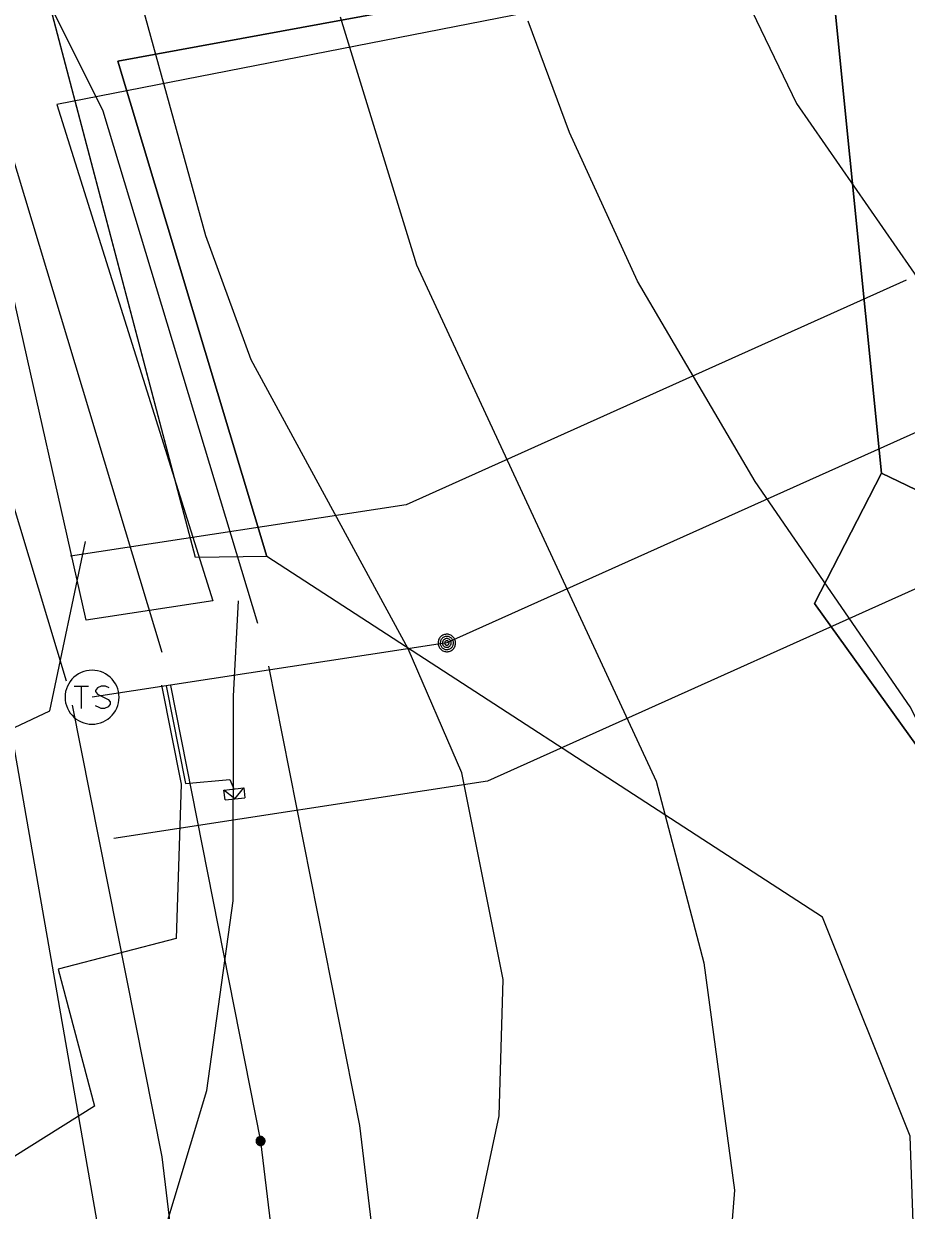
# Model space of a CAD drawing. Extents: x -709418 to -703832, y -1161719 to -1157826.
# Drawn here: x -706997.3 to -706935.5, y -1160296.9 to -1160213.8 of the extents above; entities that cross this region are included whole.
import ezdxf

# ---------------------------------------------------------------- set-up
doc = ezdxf.new("R2010")
doc.units = 0
for name, color, linetype in [('102_obvod PÚ', 7, 'Continuous'), ('106_zastavitelné plochy', 7, 'Continuous'), ('110_silnice II. třídy a III. třídy', 7, 'Continuous'), ('120_vrstevnice hlavní', 7, 'Continuous'), ('122_vrstevnice základní', 7, 'Continuous'), ('206_TTP_KN', 7, 'Continuous'), ('207_lesní pozemek_KN', 7, 'Continuous'), ('210_ostatní plocha_KN', 7, 'Continuous'), ('705_el VN nadzemní_E.ON', 7, 'Continuous'), ('708_el NN nadzemní a podzemní_ E.ON', 7, 'Continuous'), ('735_OP sítí TI', 7, 'Continuous')]:
    doc.layers.add(name, color=color, linetype=linetype)

# ---------------------------------------------------------------- blocks, each defined once
blk = doc.blocks.new('Elektro - Implicitní$0$NN4601')
for points in [[(0.63, 0), (0.62, 0.07), (0.61, 0.13), (0.6, 0.2), (0.57, 0.26), (0.54, 0.32), (0.51, 0.37), (0.47, 0.42), (0.42, 0.47), (0.37, 0.51), (0.31, 0.55), (0.25, 0.58), (0.19, 0.6), (0.13, 0.62), (0.06, 0.63), (0, 0.63), (-0.07, 0.63), (-0.13, 0.62), (-0.2, 0.6), (-0.26, 0.58), (-0.32, 0.55), (-0.37, 0.51), (-0.42, 0.47), (-0.47, 0.42), (-0.51, 0.37), (-0.55, 0.32), (-0.58, 0.26), (-0.6, 0.2), (-0.62, 0.13), (-0.63, 0.07), (-0.63, 0), (-0.63, -0.07), (-0.62, -0.13), (-0.6, -0.19), (-0.58, -0.26), (-0.55, -0.31), (-0.51, -0.37), (-0.47, -0.42), (-0.42, -0.47), (-0.37, -0.51), (-0.32, -0.54), (-0.26, -0.57), (-0.2, -0.6), (-0.13, -0.62), (-0.07, -0.63), (0, -0.63), (0.06, -0.63), (0.13, -0.62), (0.19, -0.6), (0.25, -0.57), (0.31, -0.54), (0.37, -0.51), (0.42, -0.47), (0.47, -0.42), (0.51, -0.37), (0.54, -0.31), (0.57, -0.26), (0.6, -0.19), (0.61, -0.13), (0.62, -0.07), (0.63, 0)], [(0.47, 0), (0.47, 0.05), (0.46, 0.1), (0.45, 0.15), (0.43, 0.19), (0.41, 0.24), (0.38, 0.28), (0.35, 0.32), (0.31, 0.35), (0.28, 0.38), (0.23, 0.41), (0.19, 0.43), (0.14, 0.45), (0.1, 0.46), (0.05, 0.47), (0, 0.47), (-0.05, 0.47), (-0.1, 0.46), (-0.15, 0.45), (-0.19, 0.43), (-0.24, 0.41), (-0.28, 0.38), (-0.32, 0.35), (-0.35, 0.32), (-0.38, 0.28), (-0.41, 0.24), (-0.43, 0.19), (-0.45, 0.15), (-0.46, 0.1), (-0.47, 0.05), (-0.47, 0), (-0.47, -0.05), (-0.46, -0.1), (-0.45, -0.15), (-0.43, -0.19), (-0.41, -0.24), (-0.38, -0.28), (-0.35, -0.32), (-0.32, -0.35), (-0.28, -0.38), (-0.24, -0.41), (-0.19, -0.43), (-0.15, -0.45), (-0.1, -0.46), (-0.05, -0.47), (0, -0.47), (0.05, -0.47), (0.1, -0.46), (0.14, -0.45), (0.19, -0.43), (0.23, -0.41), (0.28, -0.38), (0.31, -0.35), (0.35, -0.32), (0.38, -0.28), (0.41, -0.24), (0.43, -0.19), (0.45, -0.15), (0.46, -0.1), (0.47, -0.05), (0.47, 0)], [(0.31, 0), (0.31, 0.03), (0.31, 0.07), (0.3, 0.1), (0.29, 0.13), (0.27, 0.16), (0.25, 0.19), (0.23, 0.21), (0.21, 0.23), (0.18, 0.26), (0.15, 0.27), (0.13, 0.29), (0.09, 0.3), (0.06, 0.31), (0.03, 0.31), (0, 0.32), (-0.04, 0.31), (-0.07, 0.31), (-0.1, 0.3), (-0.13, 0.29), (-0.16, 0.27), (-0.19, 0.26), (-0.21, 0.23), (-0.24, 0.21), (-0.26, 0.19), (-0.28, 0.16), (-0.29, 0.13), (-0.3, 0.1), (-0.31, 0.07), (-0.32, 0.03), (-0.32, 0), (-0.32, -0.03), (-0.31, -0.06), (-0.3, -0.1), (-0.29, -0.13), (-0.28, -0.16), (-0.26, -0.18), (-0.24, -0.21), (-0.21, -0.23), (-0.19, -0.25), (-0.16, -0.27), (-0.13, -0.29), (-0.1, -0.3), (-0.07, -0.31), (-0.04, -0.31), (0, -0.31), (0.03, -0.31), (0.06, -0.31), (0.09, -0.3), (0.13, -0.29), (0.15, -0.27), (0.18, -0.25), (0.21, -0.23), (0.23, -0.21), (0.25, -0.18), (0.27, -0.16), (0.29, -0.13), (0.3, -0.1), (0.31, -0.06), (0.31, -0.03), (0.31, 0)], [(0.15, 0), (0.15, 0.02), (0.15, 0.03), (0.15, 0.05), (0.14, 0.06), (0.13, 0.08), (0.13, 0.09), (0.11, 0.11), (0.1, 0.12), (0.09, 0.13), (0.08, 0.14), (0.06, 0.14), (0.05, 0.15), (0.03, 0.15), (0.01, 0.16), (0, 0.16), (-0.02, 0.16), (-0.04, 0.15), (-0.05, 0.15), (-0.07, 0.14), (-0.08, 0.14), (-0.09, 0.13), (-0.11, 0.12), (-0.12, 0.11), (-0.13, 0.09), (-0.14, 0.08), (-0.15, 0.06), (-0.15, 0.05), (-0.16, 0.03), (-0.16, 0.02), (-0.16, 0), (-0.16, -0.02), (-0.16, -0.03), (-0.15, -0.05), (-0.15, -0.06), (-0.14, -0.08), (-0.13, -0.09), (-0.12, -0.1), (-0.11, -0.12), (-0.09, -0.13), (-0.08, -0.14), (-0.07, -0.14), (-0.05, -0.15), (-0.04, -0.15), (-0.02, -0.16), (0, -0.16), (0.01, -0.16), (0.03, -0.15), (0.05, -0.15), (0.06, -0.14), (0.08, -0.14), (0.09, -0.13), (0.1, -0.12), (0.11, -0.1), (0.13, -0.09), (0.13, -0.08), (0.14, -0.06), (0.15, -0.05), (0.15, -0.03), (0.15, -0.02), (0.15, 0)]]:
    blk.add_lwpolyline(points)
blk = doc.blocks.new('Elektro - Implicitní$0$NN6301')
for points in [[(-0.003, -0.7), (-0.703, 0)], [(-0.703, -0.7), (-0.703, 0), (0.697, 0), (0.697, -0.7)], [(-0.703, -0.7), (0.697, -0.7)], [(-0.003, -0.7), (0.697, 0)]]:
    blk.add_lwpolyline(points)
blk = doc.blocks.new('Elektro - Implicitní$0$VN4601')
for points in [[(1.23, 0), (1.22, 0.13), (1.2, 0.26), (1.17, 0.38), (1.12, 0.5), (1.06, 0.61), (0.99, 0.72), (0.91, 0.82), (0.82, 0.91), (0.72, 0.99), (0.61, 1.06), (0.5, 1.12), (0.38, 1.17), (0.26, 1.2), (0.13, 1.22), (0, 1.23), (-0.13, 1.22), (-0.26, 1.2), (-0.38, 1.17), (-0.5, 1.12), (-0.61, 1.06), (-0.72, 0.99), (-0.82, 0.91), (-0.91, 0.82), (-0.99, 0.72), (-1.06, 0.61), (-1.12, 0.5), (-1.17, 0.38), (-1.2, 0.26), (-1.22, 0.13), (-1.23, 0), (-1.22, -0.13), (-1.2, -0.26), (-1.17, -0.38), (-1.12, -0.5), (-1.06, -0.61), (-0.99, -0.72), (-0.91, -0.82), (-0.82, -0.91), (-0.72, -0.99), (-0.61, -1.06), (-0.5, -1.12), (-0.38, -1.17), (-0.26, -1.2), (-0.13, -1.22), (0, -1.23), (0.13, -1.22), (0.26, -1.2), (0.38, -1.17), (0.5, -1.12), (0.61, -1.06), (0.72, -0.99), (0.82, -0.91), (0.91, -0.82), (0.99, -0.72), (1.06, -0.61), (1.12, -0.5), (1.17, -0.38), (1.2, -0.26), (1.22, -0.13), (1.23, 0)], [(0.92, 0), (0.92, 0.1), (0.9, 0.19), (0.88, 0.28), (0.84, 0.37), (0.8, 0.46), (0.75, 0.54), (0.68, 0.62), (0.62, 0.68), (0.54, 0.74), (0.46, 0.8), (0.37, 0.84), (0.28, 0.88), (0.19, 0.9), (0.1, 0.92), (0, 0.92), (-0.1, 0.92), (-0.19, 0.9), (-0.28, 0.88), (-0.37, 0.84), (-0.46, 0.8), (-0.54, 0.74), (-0.62, 0.68), (-0.68, 0.62), (-0.75, 0.54), (-0.8, 0.46), (-0.84, 0.37), (-0.88, 0.28), (-0.9, 0.19), (-0.92, 0.1), (-0.92, 0), (-0.92, -0.1), (-0.9, -0.19), (-0.88, -0.29), (-0.84, -0.38), (-0.8, -0.46), (-0.75, -0.54), (-0.68, -0.62), (-0.62, -0.69), (-0.54, -0.75), (-0.46, -0.8), (-0.37, -0.84), (-0.28, -0.88), (-0.19, -0.9), (-0.1, -0.92), (0, -0.92), (0.1, -0.92), (0.19, -0.9), (0.28, -0.88), (0.37, -0.84), (0.46, -0.8), (0.54, -0.75), (0.62, -0.69), (0.68, -0.62), (0.75, -0.54), (0.8, -0.46), (0.84, -0.38), (0.88, -0.29), (0.9, -0.19), (0.92, -0.1), (0.92, 0)], [(0.61, 0), (0.61, 0.06), (0.6, 0.13), (0.58, 0.19), (0.56, 0.25), (0.53, 0.31), (0.5, 0.36), (0.46, 0.41), (0.41, 0.46), (0.36, 0.5), (0.31, 0.53), (0.25, 0.56), (0.19, 0.58), (0.13, 0.6), (0.06, 0.61), (0, 0.61), (-0.06, 0.61), (-0.13, 0.6), (-0.19, 0.58), (-0.25, 0.56), (-0.31, 0.53), (-0.36, 0.5), (-0.41, 0.46), (-0.46, 0.41), (-0.5, 0.36), (-0.53, 0.31), (-0.56, 0.25), (-0.58, 0.19), (-0.6, 0.13), (-0.61, 0.06), (-0.61, 0), (-0.61, -0.07), (-0.6, -0.13), (-0.58, -0.19), (-0.56, -0.25), (-0.53, -0.31), (-0.5, -0.36), (-0.46, -0.41), (-0.41, -0.46), (-0.36, -0.5), (-0.31, -0.53), (-0.25, -0.56), (-0.19, -0.58), (-0.13, -0.6), (-0.06, -0.61), (0, -0.61), (0.06, -0.61), (0.13, -0.6), (0.19, -0.58), (0.25, -0.56), (0.31, -0.53), (0.36, -0.5), (0.41, -0.46), (0.46, -0.41), (0.5, -0.36), (0.53, -0.31), (0.56, -0.25), (0.58, -0.19), (0.6, -0.13), (0.61, -0.06), (0.61, 0)], [(0.31, 0), (0.31, 0.03), (0.3, 0.06), (0.29, 0.09), (0.28, 0.12), (0.27, 0.15), (0.25, 0.18), (0.23, 0.21), (0.21, 0.23), (0.18, 0.25), (0.15, 0.27), (0.12, 0.28), (0.09, 0.29), (0.06, 0.3), (0.03, 0.31), (0, 0.31), (-0.03, 0.31), (-0.06, 0.3), (-0.09, 0.29), (-0.12, 0.28), (-0.15, 0.27), (-0.18, 0.25), (-0.21, 0.23), (-0.23, 0.21), (-0.25, 0.18), (-0.27, 0.15), (-0.28, 0.12), (-0.29, 0.09), (-0.3, 0.06), (-0.31, 0.03), (-0.31, 0), (-0.31, -0.03), (-0.3, -0.06), (-0.29, -0.1), (-0.28, -0.13), (-0.27, -0.15), (-0.25, -0.18), (-0.23, -0.21), (-0.21, -0.23), (-0.18, -0.25), (-0.15, -0.27), (-0.12, -0.28), (-0.09, -0.29), (-0.06, -0.3), (-0.03, -0.31), (0, -0.31), (0.03, -0.31), (0.06, -0.3), (0.09, -0.29), (0.12, -0.28), (0.15, -0.27), (0.18, -0.25), (0.21, -0.23), (0.23, -0.21), (0.25, -0.18), (0.27, -0.15), (0.28, -0.13), (0.29, -0.1), (0.3, -0.06), (0.31, -0.03), (0.31, 0)]]:
    blk.add_lwpolyline(points)
blk = doc.blocks.new('Elektro - Implicitní$0$VN6101')
for points in [[(1.883, -0.001), (1.872, 0.196), (1.841, 0.392), (1.79, 0.583), (1.718, 0.768), (1.629, 0.943), (1.521, 1.109), (1.397, 1.263), (1.257, 1.403), (1.103, 1.527), (0.937, 1.635), (0.761, 1.725), (0.577, 1.796), (0.385, 1.847), (0.19, 1.878), (-0.007, 1.889), (-0.205, 1.878), (-0.401, 1.847), (-0.591, 1.796), (-0.777, 1.725), (-0.952, 1.635), (-1.118, 1.527), (-1.272, 1.403), (-1.412, 1.263), (-1.536, 1.109), (-1.644, 0.943), (-1.734, 0.768), (-1.805, 0.583), (-1.856, 0.392), (-1.887, 0.196), (-1.898, -0.001), (-1.887, -0.199), (-1.856, -0.395), (-1.805, -0.585), (-1.734, -0.77), (-1.644, -0.946), (-1.536, -1.112), (-1.411, -1.266), (-1.272, -1.405), (-1.118, -1.53), (-0.952, -1.638), (-0.776, -1.728), (-0.591, -1.799), (-0.401, -1.85), (-0.205, -1.881), (-0.007, -1.892), (0.19, -1.881), (0.385, -1.85), (0.577, -1.799), (0.761, -1.728), (0.937, -1.638), (1.103, -1.53), (1.257, -1.405), (1.397, -1.266), (1.521, -1.112), (1.629, -0.946), (1.718, -0.77), (1.79, -0.585), (1.841, -0.395), (1.872, -0.199), (1.883, -0.001)], [(-1.269, 0.782), (-0.261, 0.782)], [(-0.765, 0.782), (-0.765, -0.792)], [(1.188, 0.656), (0.936, 0.782), (0.621, 0.782), (0.369, 0.656), (0.243, 0.468), (0.243, 0.404), (0.369, 0.216), (1.125, -0.162), (1.251, -0.32), (1.251, -0.478), (1.125, -0.666), (0.873, -0.792), (0.621, -0.792), (0.495, -0.73), (0.243, -0.604)]]:
    blk.add_lwpolyline(points)

msp = doc.modelspace()

# ---------------------------------------------------------------- linework, layer by layer
at = {"layer": '102_obvod PÚ'}
msp.add_lwpolyline([(-706882.16, -1160431.19), (-706870.85, -1160382.1), (-706903.67, -1160380.96), (-706910.74, -1160379.39), (-706910.27, -1160374.71), (-706903.78, -1160318.12), (-706934.28, -1160319.9), (-706935.26, -1160291.69), (-706941.39, -1160276.35), (-706980.28, -1160251.09), (-706985.28, -1160251.16), (-706996.77, -1160207.56)], dxfattribs=at)
at = {"layer": '106_zastavitelné plochy'}
msp.add_lwpolyline([(-706977.941, -1160057.927), (-706932.264, -1160207.164), (-706994.985, -1160219.43), (-706984.077, -1160254.184), (-706992.939, -1160255.547), (-707003.847, -1160207.164), (-707035.208, -1160149.923), (-707038.616, -1160124.709), (-707027.708, -1160128.116), (-707025.663, -1160065.423), (-706977.941, -1160057.927)], dxfattribs=at)
at = {"layer": '110_silnice II. třídy a III. třídy'}
msp.add_lwpolyline([(-707032.373, -1160169.9), (-707001.997, -1160241.696), (-706986.568, -1160329.876), (-706984.165, -1160358.647), (-706995.737, -1160401.051), (-707031.416, -1160441.527), (-707063.239, -1160500.313)], dxfattribs=at)
at = {"layer": '120_vrstevnice hlavní'}
msp.add_lwpolyline([(-707032.347, -1160302.26), (-707030.278, -1160309.278), (-707025.787, -1160309.505), (-707023.047, -1160321.455), (-707020.818, -1160328.975), (-707017.91, -1160335.506), (-707014.134, -1160339.385), (-707010.819, -1160340.429), (-707007.988, -1160340.301), (-707004.626, -1160337.849), (-707001.556, -1160332.398), (-706998.598, -1160324.961), (-706994.959, -1160302.144), (-706987.929, -1160299.884), (-706984.501, -1160288.481), (-706982.658, -1160275.19), (-706982.631, -1160260.876), (-706982.276, -1160254.189)], dxfattribs=at)
at = {"layer": '122_vrstevnice základní'}
for points in [[(-707171.932, -1160185.318), (-707152.934, -1160198.252), (-707146.135, -1160201.869), (-707136.01, -1160205.195), (-707123.86, -1160207.51), (-707111.71, -1160210.692), (-707101.585, -1160214.163), (-707087.41, -1160220.238), (-707070.486, -1160230.508), (-707058.191, -1160240.199), (-707044.083, -1160256.431), (-707033.93, -1160269.225), (-707029.682, -1160275.278), (-707025.1, -1160281.335), (-707020.667, -1160286.058), (-707017.027, -1160287.773), (-707012.11, -1160288.363), (-707005.706, -1160288.092), (-707003.179, -1160285.961), (-707001.467, -1160282.487), (-707001.218, -1160276.328), (-707001.691, -1160264.81), (-706995.489, -1160261.896), (-706992.996, -1160250.04)], [(-706951.01, -1160203.171), (-706943.199, -1160219.371), (-706929.168, -1160239.621), (-706912.101, -1160260.739), (-706904.579, -1160273.757), (-706902.698, -1160278.096), (-706900.095, -1160286.775), (-706899.372, -1160295.454), (-706900.239, -1160299.214), (-706902.409, -1160304.132), (-706905.881, -1160310.931), (-706913.113, -1160322.936), (-706939.224, -1160369.61), (-706940.479, -1160373.378), (-706953.18, -1160392.365), (-706962.581, -1160412.037)], [(-706966.053, -1160299.793), (-706964.028, -1160290.246), (-706963.738, -1160280.7), (-706966.631, -1160266.236), (-706970.392, -1160257.557), (-706981.385, -1160237.307), (-706984.567, -1160228.628), (-706989.341, -1160211.271)], [(-706975.166, -1160213.296), (-706969.813, -1160230.653), (-706953.035, -1160266.814), (-706949.708, -1160279.543), (-706947.538, -1160295.454), (-706948.551, -1160308.182), (-706951.01, -1160317.729), (-706953.324, -1160324.093), (-706969.853, -1160362.828), (-706970.355, -1160367.601), (-706979.263, -1160377.47), (-706981.86, -1160385.083), (-706982.354, -1160397.047), (-706984.197, -1160415.692), (-706989.188, -1160415.957), (-706994.937, -1160423.029), (-707001.145, -1160427.268), (-707004.661, -1160429.049), (-707007.482, -1160428.679), (-707009.12, -1160426.828), (-707009.403, -1160423.166), (-707009.558, -1160420.551)], [(-706973.613, -1160404.171), (-706969.744, -1160391.855), (-706964.266, -1160379.964), (-706956.798, -1160368.605), (-706956.547, -1160364.335), (-706946.67, -1160342.608), (-706932.64, -1160319.465), (-706925.263, -1160302.107), (-706924.251, -1160296.322), (-706924.395, -1160290.536), (-706926.276, -1160281.857), (-706929.313, -1160273.178), (-706935.244, -1160261.607), (-706946.092, -1160245.84), (-706954.337, -1160231.81), (-706959.11, -1160221.396), (-706962.003, -1160213.585)]]:
    msp.add_lwpolyline(points, dxfattribs=at)
at = {"layer": '206_TTP_KN'}
for p, q in [((-706990.73, -1160216.4), (-706941.07, -1160207.27)), ((-706941.07, -1160207.27), (-706937.25, -1160245.26)), ((-706980.28, -1160251.09), (-706990.73, -1160216.4)), ((-706937.25, -1160245.26), (-706941.94, -1160254.37)), ((-706941.94, -1160254.37), (-706937.25, -1160245.26)), ((-706937.25, -1160245.26), (-706901.3, -1160262.53)), ((-706941.39, -1160276.35), (-706980.28, -1160251.09)), ((-706941.94, -1160254.37), (-706925.69, -1160277.06)), ((-706925.69, -1160277.06), (-706941.94, -1160254.37)), ((-706935.26, -1160291.69), (-706941.39, -1160276.35))]:
    msp.add_line(p, q, dxfattribs=at)
at = {"layer": '207_lesní pozemek_KN'}
for p, q in [((-706937.25, -1160245.26), (-706941.07, -1160207.27)), ((-706901.3, -1160262.53), (-706937.25, -1160245.26))]:
    msp.add_line(p, q, dxfattribs=at)
at = {"layer": '210_ostatní plocha_KN'}
for p, q in [((-706941.07, -1160207.27), (-706990.73, -1160216.4)), ((-706985.28, -1160251.16), (-706996.77, -1160207.56)), ((-706990.73, -1160216.4), (-706980.28, -1160251.09)), ((-706980.28, -1160251.09), (-706985.28, -1160251.16))]:
    msp.add_line(p, q, dxfattribs=at)
at = {"layer": '705_el VN nadzemní_E.ON'}
for points in [[(-706935.527, -1160231.728), (-706970.547, -1160247.46), (-706994.032, -1160251.055)], [(-706931.429, -1160240.85), (-706967.689, -1160257.14), (-706992.519, -1160260.94)], [(-706927.331, -1160249.971), (-706964.832, -1160266.819), (-706991.007, -1160270.825)]]:
    msp.add_lwpolyline(points, dxfattribs=at)
at = {"layer": '708_el NN nadzemní a podzemní_ E.ON'}
for points in [[(-706987.622, -1160257.8), (-706998.27, -1160222.49), (-707012.55, -1160193.86), (-707027.865, -1160166.884)], [(-706987.662, -1160260.085), (-706986.29, -1160267.017), (-706986.64, -1160277.83), (-706994.91, -1160279.98), (-706992.35, -1160289.57), (-707001.34, -1160295.21), (-707028.012, -1160285.807), (-707031.89, -1160285.87), (-707031.89, -1160286.951)], [(-706987.043, -1160260.126), (-706980.73, -1160292.02), (-706977.21, -1160321.28), (-706974.8, -1160346.32), (-706977.015, -1160378.23), (-706979.23, -1160410.14), (-706982.84, -1160439.5), (-706989.08, -1160463.78)], [(-706987.345, -1160260.147), (-706985.993, -1160266.972), (-706982.89, -1160266.69), (-706982.6, -1160267.36)]]:
    msp.add_lwpolyline(points, dxfattribs=at)
at = {"layer": '735_OP sítí TI'}
for points in [[(-706980.92, -1160255.779), (-706991.74, -1160219.899), (-707006.37, -1160190.567), (-707021.778, -1160163.428)], [(-706994.324, -1160259.821), (-707004.8, -1160225.081), (-707018.73, -1160197.153), (-707033.952, -1160170.34)], [(-706980.176, -1160258.767), (-706973.812, -1160290.921), (-706970.25, -1160320.527), (-706967.777, -1160346.226), (-706970.032, -1160378.715), (-706972.26, -1160410.81), (-706975.948, -1160440.804), (-706982.3, -1160465.522)], [(-706993.91, -1160261.485), (-706987.648, -1160293.119), (-706984.17, -1160322.033), (-706981.823, -1160346.414), (-706983.998, -1160377.745), (-706986.2, -1160409.47), (-706989.732, -1160438.196), (-706995.86, -1160462.038)]]:
    msp.add_lwpolyline(points, dxfattribs=at)

# ---------------------------------------------------------------- block references
at = {"layer": '705_el VN nadzemní_E.ON', "xscale": 0.5, "yscale": 0.5, "rotation": 15.90160549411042}
msp.add_blockref('Elektro - Implicitní$0$VN4601', (-706967.689, -1160257.14), dxfattribs=at)
at = {"layer": '705_el VN nadzemní_E.ON'}
msp.add_blockref('Elektro - Implicitní$0$VN6101', (-706992.519, -1160260.94), dxfattribs=at)
at = {"layer": '708_el NN nadzemní a podzemní_ E.ON', "rotation": 6.629408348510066}
msp.add_blockref('Elektro - Implicitní$0$NN6301', (-706982.6, -1160267.36), dxfattribs=at)
at = {"layer": '708_el NN nadzemní a podzemní_ E.ON', "xscale": 0.5, "yscale": 0.5, "rotation": -78.80366388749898}
msp.add_blockref('Elektro - Implicitní$0$NN4601', (-706980.73, -1160292.02), dxfattribs=at)

doc.saveas('drawing.dxf')
